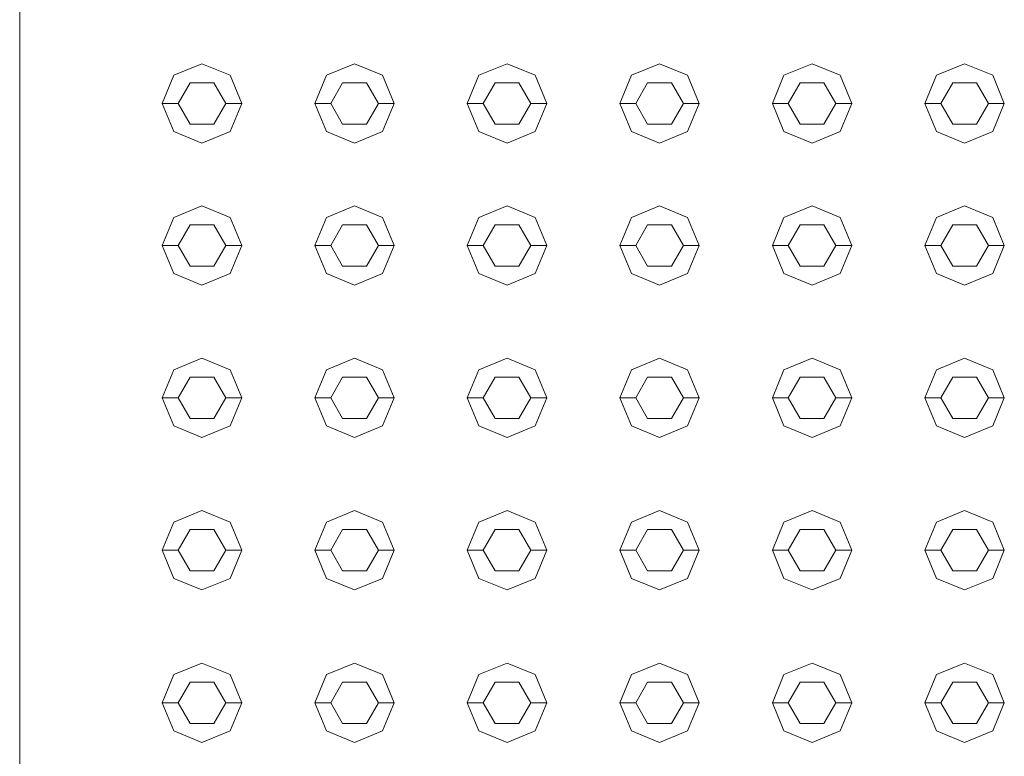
# Model space of a CAD drawing. Header units: millimetres. Extents: x 2 to 902, y -447 to 199.
# Tile 758 of 1056: x 43.061 to 43.681, y 149.474 to 149.938. Entities that reach past the tile are written whole.
import ezdxf

# ---------------------------------------------------------------- set-up
doc = ezdxf.new("R2010")
doc.units = ezdxf.units.MM
doc.header["$MEASUREMENT"] = 0
doc.layers.add('IFC-Elemento construtivo genérico-Contorno', color=253, linetype='Continuous', lineweight=5)
doc.layers.add('IFC-Laje-Contorno', color=134, linetype='Continuous', lineweight=5)

msp = doc.modelspace()

# ---------------------------------------------------------------- linework, layer by layer
at = {"layer": 'IFC-Elemento construtivo genérico-Contorno', "color": 7, "lineweight": 5}
for p, q in [((43.15817, 149.90268), (43.17585, 149.90999)), ((43.15817, 149.90268), (43.17585, 149.90999)), ((43.17585, 149.90999), (43.19353, 149.90268)), ((43.17585, 149.90999), (43.19353, 149.90268)), ((43.25417, 149.90268), (43.27185, 149.90999)), ((43.25417, 149.90268), (43.27185, 149.90999)), ((43.27185, 149.90999), (43.28953, 149.90268)), ((43.27185, 149.90999), (43.28953, 149.90268)), ((43.35017, 149.90268), (43.36785, 149.90999)), ((43.35017, 149.90268), (43.36785, 149.90999)), ((43.36785, 149.90999), (43.38552, 149.90268)), ((43.36785, 149.90999), (43.38552, 149.90268)), ((43.44617, 149.90268), (43.46385, 149.90999)), ((43.44617, 149.90268), (43.46385, 149.90999)), ((43.46385, 149.90999), (43.48153, 149.90268)), ((43.46385, 149.90999), (43.48153, 149.90268)), ((43.54217, 149.90268), (43.55985, 149.90999)), ((43.54217, 149.90268), (43.55985, 149.90999)), ((43.55985, 149.90999), (43.57753, 149.90268)), ((43.55985, 149.90999), (43.57753, 149.90268)), ((43.63817, 149.90268), (43.65585, 149.90999)), ((43.63817, 149.90268), (43.65585, 149.90999)), ((43.65585, 149.90999), (43.67353, 149.90268)), ((43.65585, 149.90999), (43.67353, 149.90268)), ((43.15085, 149.88499), (43.15817, 149.90268)), ((43.15085, 149.88499), (43.15817, 149.90268)), ((43.19353, 149.90268), (43.20085, 149.88499)), ((43.19353, 149.90268), (43.20085, 149.88499)), ((43.24685, 149.88499), (43.25417, 149.90268)), ((43.24685, 149.88499), (43.25417, 149.90268)), ((43.28953, 149.90268), (43.29685, 149.88499)), ((43.28953, 149.90268), (43.29685, 149.88499)), ((43.34285, 149.88499), (43.35017, 149.90268)), ((43.34285, 149.88499), (43.35017, 149.90268)), ((43.38552, 149.90268), (43.39285, 149.88499)), ((43.38552, 149.90268), (43.39285, 149.88499)), ((43.43885, 149.88499), (43.44617, 149.90268)), ((43.43885, 149.88499), (43.44617, 149.90268)), ((43.48153, 149.90268), (43.48885, 149.88499)), ((43.48153, 149.90268), (43.48885, 149.88499)), ((43.53485, 149.88499), (43.54217, 149.90268)), ((43.53485, 149.88499), (43.54217, 149.90268)), ((43.57753, 149.90268), (43.58485, 149.88499)), ((43.57753, 149.90268), (43.58485, 149.88499)), ((43.63085, 149.88499), (43.63817, 149.90268)), ((43.63085, 149.88499), (43.63817, 149.90268)), ((43.67353, 149.90268), (43.68085, 149.88499)), ((43.67353, 149.90268), (43.68085, 149.88499)), ((43.16085, 149.88499), (43.16835, 149.89799)), ((43.16085, 149.88499), (43.16835, 149.89799)), ((43.16835, 149.89799), (43.18335, 149.89799)), ((43.16835, 149.89799), (43.18335, 149.89799)), ((43.18335, 149.89799), (43.19085, 149.88499)), ((43.18335, 149.89799), (43.19085, 149.88499)), ((43.25685, 149.88499), (43.26435, 149.89799)), ((43.25685, 149.88499), (43.26435, 149.89799)), ((43.26435, 149.89799), (43.27935, 149.89799)), ((43.26435, 149.89799), (43.27935, 149.89799)), ((43.27935, 149.89799), (43.28685, 149.88499)), ((43.27935, 149.89799), (43.28685, 149.88499)), ((43.35285, 149.88499), (43.36035, 149.89799)), ((43.35285, 149.88499), (43.36035, 149.89799)), ((43.36035, 149.89799), (43.37535, 149.89799)), ((43.36035, 149.89799), (43.37535, 149.89799)), ((43.37535, 149.89799), (43.38285, 149.88499)), ((43.37535, 149.89799), (43.38285, 149.88499)), ((43.44885, 149.88499), (43.45635, 149.89799)), ((43.44885, 149.88499), (43.45635, 149.89799)), ((43.45635, 149.89799), (43.47135, 149.89799)), ((43.45635, 149.89799), (43.47135, 149.89799)), ((43.47135, 149.89799), (43.47885, 149.88499)), ((43.47135, 149.89799), (43.47885, 149.88499)), ((43.54485, 149.88499), (43.55235, 149.89799)), ((43.54485, 149.88499), (43.55235, 149.89799)), ((43.55235, 149.89799), (43.56735, 149.89799)), ((43.55235, 149.89799), (43.56735, 149.89799)), ((43.56735, 149.89799), (43.57485, 149.88499)), ((43.56735, 149.89799), (43.57485, 149.88499)), ((43.64085, 149.88499), (43.64835, 149.89799)), ((43.64085, 149.88499), (43.64835, 149.89799)), ((43.64835, 149.89799), (43.66335, 149.89799)), ((43.64835, 149.89799), (43.66335, 149.89799)), ((43.66335, 149.89799), (43.67085, 149.88499)), ((43.66335, 149.89799), (43.67085, 149.88499)), ((43.15085, 149.88499), (43.16085, 149.88499)), ((43.15085, 149.88499), (43.15817, 149.86732)), ((43.15085, 149.88499), (43.16085, 149.88499)), ((43.15085, 149.88499), (43.15817, 149.86732)), ((43.16085, 149.88499), (43.16835, 149.87201)), ((43.16085, 149.88499), (43.16835, 149.87201)), ((43.18335, 149.87201), (43.19085, 149.88499)), ((43.18335, 149.87201), (43.19085, 149.88499)), ((43.19085, 149.88499), (43.20085, 149.88499)), ((43.19085, 149.88499), (43.20085, 149.88499)), ((43.19353, 149.86732), (43.20085, 149.88499)), ((43.19353, 149.86732), (43.20085, 149.88499)), ((43.24685, 149.88499), (43.25685, 149.88499)), ((43.24685, 149.88499), (43.25417, 149.86732)), ((43.24685, 149.88499), (43.25685, 149.88499)), ((43.24685, 149.88499), (43.25417, 149.86732)), ((43.25685, 149.88499), (43.26435, 149.87201)), ((43.25685, 149.88499), (43.26435, 149.87201)), ((43.27935, 149.87201), (43.28685, 149.88499)), ((43.27935, 149.87201), (43.28685, 149.88499)), ((43.28685, 149.88499), (43.29685, 149.88499)), ((43.28685, 149.88499), (43.29685, 149.88499)), ((43.28953, 149.86732), (43.29685, 149.88499)), ((43.28953, 149.86732), (43.29685, 149.88499)), ((43.34285, 149.88499), (43.35285, 149.88499)), ((43.34285, 149.88499), (43.35017, 149.86732)), ((43.34285, 149.88499), (43.35285, 149.88499)), ((43.34285, 149.88499), (43.35017, 149.86732)), ((43.35285, 149.88499), (43.36035, 149.87201)), ((43.35285, 149.88499), (43.36035, 149.87201)), ((43.37535, 149.87201), (43.38285, 149.88499)), ((43.37535, 149.87201), (43.38285, 149.88499)), ((43.38285, 149.88499), (43.39285, 149.88499)), ((43.38285, 149.88499), (43.39285, 149.88499)), ((43.38552, 149.86732), (43.39285, 149.88499)), ((43.38552, 149.86732), (43.39285, 149.88499)), ((43.43885, 149.88499), (43.44885, 149.88499)), ((43.43885, 149.88499), (43.44617, 149.86732)), ((43.43885, 149.88499), (43.44885, 149.88499)), ((43.43885, 149.88499), (43.44617, 149.86732)), ((43.44885, 149.88499), (43.45635, 149.87201)), ((43.44885, 149.88499), (43.45635, 149.87201)), ((43.47135, 149.87201), (43.47885, 149.88499)), ((43.47135, 149.87201), (43.47885, 149.88499)), ((43.47885, 149.88499), (43.48885, 149.88499)), ((43.47885, 149.88499), (43.48885, 149.88499)), ((43.48153, 149.86732), (43.48885, 149.88499)), ((43.48153, 149.86732), (43.48885, 149.88499)), ((43.53485, 149.88499), (43.54485, 149.88499)), ((43.53485, 149.88499), (43.54217, 149.86732)), ((43.53485, 149.88499), (43.54485, 149.88499)), ((43.53485, 149.88499), (43.54217, 149.86732)), ((43.54485, 149.88499), (43.55235, 149.87201)), ((43.54485, 149.88499), (43.55235, 149.87201)), ((43.56735, 149.87201), (43.57485, 149.88499)), ((43.56735, 149.87201), (43.57485, 149.88499)), ((43.57485, 149.88499), (43.58485, 149.88499)), ((43.57485, 149.88499), (43.58485, 149.88499)), ((43.57753, 149.86732), (43.58485, 149.88499)), ((43.57753, 149.86732), (43.58485, 149.88499)), ((43.63085, 149.88499), (43.64085, 149.88499)), ((43.63085, 149.88499), (43.63817, 149.86732)), ((43.63085, 149.88499), (43.64085, 149.88499)), ((43.63085, 149.88499), (43.63817, 149.86732)), ((43.64085, 149.88499), (43.64835, 149.87201)), ((43.64085, 149.88499), (43.64835, 149.87201)), ((43.66335, 149.87201), (43.67085, 149.88499)), ((43.66335, 149.87201), (43.67085, 149.88499)), ((43.67085, 149.88499), (43.68085, 149.88499)), ((43.67085, 149.88499), (43.68085, 149.88499)), ((43.67353, 149.86732), (43.68085, 149.88499)), ((43.67353, 149.86732), (43.68085, 149.88499)), ((43.16835, 149.87201), (43.18335, 149.87201)), ((43.16835, 149.87201), (43.18335, 149.87201)), ((43.26435, 149.87201), (43.27935, 149.87201)), ((43.26435, 149.87201), (43.27935, 149.87201)), ((43.36035, 149.87201), (43.37535, 149.87201)), ((43.36035, 149.87201), (43.37535, 149.87201)), ((43.45635, 149.87201), (43.47135, 149.87201)), ((43.45635, 149.87201), (43.47135, 149.87201)), ((43.55235, 149.87201), (43.56735, 149.87201)), ((43.55235, 149.87201), (43.56735, 149.87201)), ((43.64835, 149.87201), (43.66335, 149.87201)), ((43.64835, 149.87201), (43.66335, 149.87201)), ((43.15817, 149.86732), (43.17585, 149.85999)), ((43.15817, 149.86732), (43.17585, 149.85999)), ((43.17585, 149.85999), (43.19353, 149.86732)), ((43.17585, 149.85999), (43.19353, 149.86732)), ((43.25417, 149.86732), (43.27185, 149.85999)), ((43.25417, 149.86732), (43.27185, 149.85999)), ((43.27185, 149.85999), (43.28953, 149.86732)), ((43.27185, 149.85999), (43.28953, 149.86732)), ((43.35017, 149.86732), (43.36785, 149.85999)), ((43.35017, 149.86732), (43.36785, 149.85999)), ((43.36785, 149.85999), (43.38552, 149.86732)), ((43.36785, 149.85999), (43.38552, 149.86732)), ((43.44617, 149.86732), (43.46385, 149.85999)), ((43.44617, 149.86732), (43.46385, 149.85999)), ((43.46385, 149.85999), (43.48153, 149.86732)), ((43.46385, 149.85999), (43.48153, 149.86732)), ((43.54217, 149.86732), (43.55985, 149.85999)), ((43.54217, 149.86732), (43.55985, 149.85999)), ((43.55985, 149.85999), (43.57753, 149.86732)), ((43.55985, 149.85999), (43.57753, 149.86732)), ((43.63817, 149.86732), (43.65585, 149.85999)), ((43.63817, 149.86732), (43.65585, 149.85999)), ((43.65585, 149.85999), (43.67353, 149.86732)), ((43.65585, 149.85999), (43.67353, 149.86732)), ((43.15817, 149.8132), (43.17585, 149.82052)), ((43.15817, 149.8132), (43.17585, 149.82052)), ((43.17585, 149.82052), (43.19353, 149.8132)), ((43.17585, 149.82052), (43.19353, 149.8132)), ((43.25417, 149.8132), (43.27185, 149.82052)), ((43.25417, 149.8132), (43.27185, 149.82052)), ((43.27185, 149.82052), (43.28953, 149.8132)), ((43.27185, 149.82052), (43.28953, 149.8132)), ((43.35017, 149.8132), (43.36785, 149.82052)), ((43.35017, 149.8132), (43.36785, 149.82052)), ((43.36785, 149.82052), (43.38552, 149.8132)), ((43.36785, 149.82052), (43.38552, 149.8132)), ((43.44617, 149.8132), (43.46385, 149.82052)), ((43.44617, 149.8132), (43.46385, 149.82052)), ((43.46385, 149.82052), (43.48153, 149.8132)), ((43.46385, 149.82052), (43.48153, 149.8132)), ((43.54217, 149.8132), (43.55985, 149.82052)), ((43.54217, 149.8132), (43.55985, 149.82052)), ((43.55985, 149.82052), (43.57753, 149.8132)), ((43.55985, 149.82052), (43.57753, 149.8132)), ((43.63817, 149.8132), (43.65585, 149.82052)), ((43.63817, 149.8132), (43.65585, 149.82052)), ((43.65585, 149.82052), (43.67353, 149.8132)), ((43.65585, 149.82052), (43.67353, 149.8132)), ((43.15085, 149.79552), (43.15817, 149.8132)), ((43.15085, 149.79552), (43.15817, 149.8132)), ((43.19353, 149.8132), (43.20085, 149.79552)), ((43.19353, 149.8132), (43.20085, 149.79552)), ((43.24685, 149.79552), (43.25417, 149.8132)), ((43.24685, 149.79552), (43.25417, 149.8132)), ((43.28953, 149.8132), (43.29685, 149.79552)), ((43.28953, 149.8132), (43.29685, 149.79552)), ((43.34285, 149.79552), (43.35017, 149.8132)), ((43.34285, 149.79552), (43.35017, 149.8132)), ((43.38552, 149.8132), (43.39285, 149.79552)), ((43.38552, 149.8132), (43.39285, 149.79552)), ((43.43885, 149.79552), (43.44617, 149.8132)), ((43.43885, 149.79552), (43.44617, 149.8132)), ((43.48153, 149.8132), (43.48885, 149.79552)), ((43.48153, 149.8132), (43.48885, 149.79552)), ((43.53485, 149.79552), (43.54217, 149.8132)), ((43.53485, 149.79552), (43.54217, 149.8132)), ((43.57753, 149.8132), (43.58485, 149.79552)), ((43.57753, 149.8132), (43.58485, 149.79552)), ((43.63085, 149.79552), (43.63817, 149.8132)), ((43.63085, 149.79552), (43.63817, 149.8132)), ((43.67353, 149.8132), (43.68085, 149.79552)), ((43.67353, 149.8132), (43.68085, 149.79552)), ((43.16085, 149.79552), (43.16835, 149.80851)), ((43.16085, 149.79552), (43.16835, 149.80851)), ((43.16835, 149.80851), (43.18335, 149.80851)), ((43.16835, 149.80851), (43.18335, 149.80851)), ((43.18335, 149.80851), (43.19085, 149.79552)), ((43.18335, 149.80851), (43.19085, 149.79552)), ((43.25685, 149.79552), (43.26435, 149.80851)), ((43.25685, 149.79552), (43.26435, 149.80851)), ((43.26435, 149.80851), (43.27935, 149.80851)), ((43.26435, 149.80851), (43.27935, 149.80851)), ((43.27935, 149.80851), (43.28685, 149.79552)), ((43.27935, 149.80851), (43.28685, 149.79552)), ((43.35285, 149.79552), (43.36035, 149.80851)), ((43.35285, 149.79552), (43.36035, 149.80851)), ((43.36035, 149.80851), (43.37535, 149.80851)), ((43.36035, 149.80851), (43.37535, 149.80851)), ((43.37535, 149.80851), (43.38285, 149.79552)), ((43.37535, 149.80851), (43.38285, 149.79552)), ((43.44885, 149.79552), (43.45635, 149.80851)), ((43.44885, 149.79552), (43.45635, 149.80851)), ((43.45635, 149.80851), (43.47135, 149.80851)), ((43.45635, 149.80851), (43.47135, 149.80851)), ((43.47135, 149.80851), (43.47885, 149.79552)), ((43.47135, 149.80851), (43.47885, 149.79552)), ((43.54485, 149.79552), (43.55235, 149.80851)), ((43.54485, 149.79552), (43.55235, 149.80851)), ((43.55235, 149.80851), (43.56735, 149.80851)), ((43.55235, 149.80851), (43.56735, 149.80851)), ((43.56735, 149.80851), (43.57485, 149.79552)), ((43.56735, 149.80851), (43.57485, 149.79552)), ((43.64085, 149.79552), (43.64835, 149.80851)), ((43.64085, 149.79552), (43.64835, 149.80851)), ((43.64835, 149.80851), (43.66335, 149.80851)), ((43.64835, 149.80851), (43.66335, 149.80851)), ((43.66335, 149.80851), (43.67085, 149.79552)), ((43.66335, 149.80851), (43.67085, 149.79552)), ((43.15085, 149.79552), (43.16085, 149.79552)), ((43.15085, 149.79552), (43.15817, 149.77785)), ((43.15085, 149.79552), (43.16085, 149.79552)), ((43.15085, 149.79552), (43.15817, 149.77785)), ((43.16085, 149.79552), (43.16835, 149.78253)), ((43.16085, 149.79552), (43.16835, 149.78253)), ((43.18335, 149.78253), (43.19085, 149.79552)), ((43.18335, 149.78253), (43.19085, 149.79552)), ((43.19085, 149.79552), (43.20085, 149.79552)), ((43.19085, 149.79552), (43.20085, 149.79552)), ((43.19353, 149.77785), (43.20085, 149.79552)), ((43.19353, 149.77785), (43.20085, 149.79552)), ((43.24685, 149.79552), (43.25685, 149.79552)), ((43.24685, 149.79552), (43.25417, 149.77785)), ((43.24685, 149.79552), (43.25685, 149.79552)), ((43.24685, 149.79552), (43.25417, 149.77785)), ((43.25685, 149.79552), (43.26435, 149.78253)), ((43.25685, 149.79552), (43.26435, 149.78253)), ((43.27935, 149.78253), (43.28685, 149.79552)), ((43.27935, 149.78253), (43.28685, 149.79552)), ((43.28685, 149.79552), (43.29685, 149.79552)), ((43.28685, 149.79552), (43.29685, 149.79552)), ((43.28953, 149.77785), (43.29685, 149.79552)), ((43.28953, 149.77785), (43.29685, 149.79552)), ((43.34285, 149.79552), (43.35285, 149.79552)), ((43.34285, 149.79552), (43.35017, 149.77785)), ((43.34285, 149.79552), (43.35285, 149.79552)), ((43.34285, 149.79552), (43.35017, 149.77785)), ((43.35285, 149.79552), (43.36035, 149.78253)), ((43.35285, 149.79552), (43.36035, 149.78253)), ((43.37535, 149.78253), (43.38285, 149.79552)), ((43.37535, 149.78253), (43.38285, 149.79552)), ((43.38285, 149.79552), (43.39285, 149.79552)), ((43.38285, 149.79552), (43.39285, 149.79552)), ((43.38552, 149.77785), (43.39285, 149.79552)), ((43.38552, 149.77785), (43.39285, 149.79552)), ((43.43885, 149.79552), (43.44885, 149.79552)), ((43.43885, 149.79552), (43.44617, 149.77785)), ((43.43885, 149.79552), (43.44885, 149.79552)), ((43.43885, 149.79552), (43.44617, 149.77785)), ((43.44885, 149.79552), (43.45635, 149.78253)), ((43.44885, 149.79552), (43.45635, 149.78253)), ((43.47135, 149.78253), (43.47885, 149.79552)), ((43.47135, 149.78253), (43.47885, 149.79552)), ((43.47885, 149.79552), (43.48885, 149.79552)), ((43.47885, 149.79552), (43.48885, 149.79552)), ((43.48153, 149.77785), (43.48885, 149.79552)), ((43.48153, 149.77785), (43.48885, 149.79552)), ((43.53485, 149.79552), (43.54485, 149.79552)), ((43.53485, 149.79552), (43.54217, 149.77785)), ((43.53485, 149.79552), (43.54485, 149.79552)), ((43.53485, 149.79552), (43.54217, 149.77785)), ((43.54485, 149.79552), (43.55235, 149.78253)), ((43.54485, 149.79552), (43.55235, 149.78253)), ((43.56735, 149.78253), (43.57485, 149.79552)), ((43.56735, 149.78253), (43.57485, 149.79552)), ((43.57485, 149.79552), (43.58485, 149.79552)), ((43.57485, 149.79552), (43.58485, 149.79552)), ((43.57753, 149.77785), (43.58485, 149.79552)), ((43.57753, 149.77785), (43.58485, 149.79552)), ((43.63085, 149.79552), (43.64085, 149.79552)), ((43.63085, 149.79552), (43.63817, 149.77785)), ((43.63085, 149.79552), (43.64085, 149.79552)), ((43.63085, 149.79552), (43.63817, 149.77785)), ((43.64085, 149.79552), (43.64835, 149.78253)), ((43.64085, 149.79552), (43.64835, 149.78253)), ((43.66335, 149.78253), (43.67085, 149.79552)), ((43.66335, 149.78253), (43.67085, 149.79552)), ((43.67085, 149.79552), (43.68085, 149.79552)), ((43.67085, 149.79552), (43.68085, 149.79552)), ((43.67353, 149.77785), (43.68085, 149.79552)), ((43.67353, 149.77785), (43.68085, 149.79552)), ((43.16835, 149.78253), (43.18335, 149.78253)), ((43.16835, 149.78253), (43.18335, 149.78253)), ((43.26435, 149.78253), (43.27935, 149.78253)), ((43.26435, 149.78253), (43.27935, 149.78253)), ((43.36035, 149.78253), (43.37535, 149.78253)), ((43.36035, 149.78253), (43.37535, 149.78253)), ((43.45635, 149.78253), (43.47135, 149.78253)), ((43.45635, 149.78253), (43.47135, 149.78253)), ((43.55235, 149.78253), (43.56735, 149.78253)), ((43.55235, 149.78253), (43.56735, 149.78253)), ((43.64835, 149.78253), (43.66335, 149.78253)), ((43.64835, 149.78253), (43.66335, 149.78253)), ((43.15817, 149.77785), (43.17585, 149.77052)), ((43.15817, 149.77785), (43.17585, 149.77052)), ((43.17585, 149.77052), (43.19353, 149.77785)), ((43.17585, 149.77052), (43.19353, 149.77785)), ((43.25417, 149.77785), (43.27185, 149.77052)), ((43.25417, 149.77785), (43.27185, 149.77052)), ((43.27185, 149.77052), (43.28953, 149.77785)), ((43.27185, 149.77052), (43.28953, 149.77785)), ((43.35017, 149.77785), (43.36785, 149.77052)), ((43.35017, 149.77785), (43.36785, 149.77052)), ((43.36785, 149.77052), (43.38552, 149.77785)), ((43.36785, 149.77052), (43.38552, 149.77785)), ((43.44617, 149.77785), (43.46385, 149.77052)), ((43.44617, 149.77785), (43.46385, 149.77052)), ((43.46385, 149.77052), (43.48153, 149.77785)), ((43.46385, 149.77052), (43.48153, 149.77785)), ((43.54217, 149.77785), (43.55985, 149.77052)), ((43.54217, 149.77785), (43.55985, 149.77052)), ((43.55985, 149.77052), (43.57753, 149.77785)), ((43.55985, 149.77052), (43.57753, 149.77785)), ((43.63817, 149.77785), (43.65585, 149.77052)), ((43.63817, 149.77785), (43.65585, 149.77052)), ((43.65585, 149.77052), (43.67353, 149.77785)), ((43.65585, 149.77052), (43.67353, 149.77785)), ((43.15817, 149.7172), (43.17585, 149.72453)), ((43.15817, 149.7172), (43.17585, 149.72453)), ((43.17585, 149.72453), (43.19353, 149.7172)), ((43.17585, 149.72453), (43.19353, 149.7172)), ((43.25417, 149.7172), (43.27185, 149.72453)), ((43.25417, 149.7172), (43.27185, 149.72453)), ((43.27185, 149.72453), (43.28953, 149.7172)), ((43.27185, 149.72453), (43.28953, 149.7172)), ((43.35017, 149.7172), (43.36785, 149.72453)), ((43.35017, 149.7172), (43.36785, 149.72453)), ((43.36785, 149.72453), (43.38552, 149.7172)), ((43.36785, 149.72453), (43.38552, 149.7172)), ((43.44617, 149.7172), (43.46385, 149.72453)), ((43.44617, 149.7172), (43.46385, 149.72453)), ((43.46385, 149.72453), (43.48153, 149.7172)), ((43.46385, 149.72453), (43.48153, 149.7172)), ((43.54217, 149.7172), (43.55985, 149.72453)), ((43.54217, 149.7172), (43.55985, 149.72453)), ((43.55985, 149.72453), (43.57753, 149.7172)), ((43.55985, 149.72453), (43.57753, 149.7172)), ((43.63817, 149.7172), (43.65585, 149.72453)), ((43.63817, 149.7172), (43.65585, 149.72453)), ((43.65585, 149.72453), (43.67353, 149.7172)), ((43.65585, 149.72453), (43.67353, 149.7172)), ((43.15085, 149.69953), (43.15817, 149.7172)), ((43.15085, 149.69953), (43.15817, 149.7172)), ((43.19353, 149.7172), (43.20085, 149.69953)), ((43.19353, 149.7172), (43.20085, 149.69953)), ((43.24685, 149.69953), (43.25417, 149.7172)), ((43.24685, 149.69953), (43.25417, 149.7172)), ((43.28953, 149.7172), (43.29685, 149.69953)), ((43.28953, 149.7172), (43.29685, 149.69953)), ((43.34285, 149.69953), (43.35017, 149.7172)), ((43.34285, 149.69953), (43.35017, 149.7172)), ((43.38552, 149.7172), (43.39285, 149.69953)), ((43.38552, 149.7172), (43.39285, 149.69953)), ((43.43885, 149.69953), (43.44617, 149.7172)), ((43.43885, 149.69953), (43.44617, 149.7172)), ((43.48153, 149.7172), (43.48885, 149.69953)), ((43.48153, 149.7172), (43.48885, 149.69953)), ((43.53485, 149.69953), (43.54217, 149.7172)), ((43.53485, 149.69953), (43.54217, 149.7172)), ((43.57753, 149.7172), (43.58485, 149.69953)), ((43.57753, 149.7172), (43.58485, 149.69953)), ((43.63085, 149.69953), (43.63817, 149.7172)), ((43.63085, 149.69953), (43.63817, 149.7172)), ((43.67353, 149.7172), (43.68085, 149.69953)), ((43.67353, 149.7172), (43.68085, 149.69953)), ((43.16085, 149.69953), (43.16835, 149.71251)), ((43.16085, 149.69953), (43.16835, 149.71251)), ((43.16835, 149.71251), (43.18335, 149.71251)), ((43.16835, 149.71251), (43.18335, 149.71251)), ((43.18335, 149.71251), (43.19085, 149.69953)), ((43.18335, 149.71251), (43.19085, 149.69953)), ((43.25685, 149.69953), (43.26435, 149.71251)), ((43.25685, 149.69953), (43.26435, 149.71251)), ((43.26435, 149.71251), (43.27935, 149.71251)), ((43.26435, 149.71251), (43.27935, 149.71251)), ((43.27935, 149.71251), (43.28685, 149.69953)), ((43.27935, 149.71251), (43.28685, 149.69953)), ((43.35285, 149.69953), (43.36035, 149.71251)), ((43.35285, 149.69953), (43.36035, 149.71251)), ((43.36035, 149.71251), (43.37535, 149.71251)), ((43.36035, 149.71251), (43.37535, 149.71251)), ((43.37535, 149.71251), (43.38285, 149.69953)), ((43.37535, 149.71251), (43.38285, 149.69953)), ((43.44885, 149.69953), (43.45635, 149.71251)), ((43.44885, 149.69953), (43.45635, 149.71251)), ((43.45635, 149.71251), (43.47135, 149.71251)), ((43.45635, 149.71251), (43.47135, 149.71251)), ((43.47135, 149.71251), (43.47885, 149.69953)), ((43.47135, 149.71251), (43.47885, 149.69953)), ((43.54485, 149.69953), (43.55235, 149.71251)), ((43.54485, 149.69953), (43.55235, 149.71251)), ((43.55235, 149.71251), (43.56735, 149.71251)), ((43.55235, 149.71251), (43.56735, 149.71251)), ((43.56735, 149.71251), (43.57485, 149.69953)), ((43.56735, 149.71251), (43.57485, 149.69953)), ((43.64085, 149.69953), (43.64835, 149.71251)), ((43.64085, 149.69953), (43.64835, 149.71251)), ((43.64835, 149.71251), (43.66335, 149.71251)), ((43.64835, 149.71251), (43.66335, 149.71251)), ((43.66335, 149.71251), (43.67085, 149.69953)), ((43.66335, 149.71251), (43.67085, 149.69953)), ((43.15085, 149.69953), (43.16085, 149.69953)), ((43.15085, 149.69953), (43.15817, 149.68185)), ((43.15085, 149.69953), (43.16085, 149.69953)), ((43.15085, 149.69953), (43.15817, 149.68185)), ((43.16085, 149.69953), (43.16835, 149.68654)), ((43.16085, 149.69953), (43.16835, 149.68654)), ((43.18335, 149.68654), (43.19085, 149.69953)), ((43.18335, 149.68654), (43.19085, 149.69953)), ((43.19085, 149.69953), (43.20085, 149.69953)), ((43.19085, 149.69953), (43.20085, 149.69953)), ((43.19353, 149.68185), (43.20085, 149.69953)), ((43.19353, 149.68185), (43.20085, 149.69953)), ((43.24685, 149.69953), (43.25685, 149.69953)), ((43.24685, 149.69953), (43.25417, 149.68185)), ((43.24685, 149.69953), (43.25685, 149.69953)), ((43.24685, 149.69953), (43.25417, 149.68185)), ((43.25685, 149.69953), (43.26435, 149.68654)), ((43.25685, 149.69953), (43.26435, 149.68654)), ((43.27935, 149.68654), (43.28685, 149.69953)), ((43.27935, 149.68654), (43.28685, 149.69953)), ((43.28685, 149.69953), (43.29685, 149.69953)), ((43.28685, 149.69953), (43.29685, 149.69953)), ((43.28953, 149.68185), (43.29685, 149.69953)), ((43.28953, 149.68185), (43.29685, 149.69953)), ((43.34285, 149.69953), (43.35285, 149.69953)), ((43.34285, 149.69953), (43.35017, 149.68185)), ((43.34285, 149.69953), (43.35285, 149.69953)), ((43.34285, 149.69953), (43.35017, 149.68185)), ((43.35285, 149.69953), (43.36035, 149.68654)), ((43.35285, 149.69953), (43.36035, 149.68654)), ((43.37535, 149.68654), (43.38285, 149.69953)), ((43.37535, 149.68654), (43.38285, 149.69953)), ((43.38285, 149.69953), (43.39285, 149.69953)), ((43.38285, 149.69953), (43.39285, 149.69953)), ((43.38552, 149.68185), (43.39285, 149.69953)), ((43.38552, 149.68185), (43.39285, 149.69953)), ((43.43885, 149.69953), (43.44885, 149.69953)), ((43.43885, 149.69953), (43.44617, 149.68185)), ((43.43885, 149.69953), (43.44885, 149.69953)), ((43.43885, 149.69953), (43.44617, 149.68185)), ((43.44885, 149.69953), (43.45635, 149.68654)), ((43.44885, 149.69953), (43.45635, 149.68654)), ((43.47135, 149.68654), (43.47885, 149.69953)), ((43.47135, 149.68654), (43.47885, 149.69953)), ((43.47885, 149.69953), (43.48885, 149.69953)), ((43.47885, 149.69953), (43.48885, 149.69953)), ((43.48153, 149.68185), (43.48885, 149.69953)), ((43.48153, 149.68185), (43.48885, 149.69953)), ((43.53485, 149.69953), (43.54485, 149.69953)), ((43.53485, 149.69953), (43.54217, 149.68185)), ((43.53485, 149.69953), (43.54485, 149.69953)), ((43.53485, 149.69953), (43.54217, 149.68185)), ((43.54485, 149.69953), (43.55235, 149.68654)), ((43.54485, 149.69953), (43.55235, 149.68654)), ((43.56735, 149.68654), (43.57485, 149.69953)), ((43.56735, 149.68654), (43.57485, 149.69953)), ((43.57485, 149.69953), (43.58485, 149.69953)), ((43.57485, 149.69953), (43.58485, 149.69953)), ((43.57753, 149.68185), (43.58485, 149.69953)), ((43.57753, 149.68185), (43.58485, 149.69953)), ((43.63085, 149.69953), (43.64085, 149.69953)), ((43.63085, 149.69953), (43.63817, 149.68185)), ((43.63085, 149.69953), (43.64085, 149.69953)), ((43.63085, 149.69953), (43.63817, 149.68185)), ((43.64085, 149.69953), (43.64835, 149.68654)), ((43.64085, 149.69953), (43.64835, 149.68654)), ((43.66335, 149.68654), (43.67085, 149.69953)), ((43.66335, 149.68654), (43.67085, 149.69953)), ((43.67085, 149.69953), (43.68085, 149.69953)), ((43.67085, 149.69953), (43.68085, 149.69953)), ((43.67353, 149.68185), (43.68085, 149.69953)), ((43.67353, 149.68185), (43.68085, 149.69953)), ((43.16835, 149.68654), (43.18335, 149.68654)), ((43.16835, 149.68654), (43.18335, 149.68654)), ((43.26435, 149.68654), (43.27935, 149.68654)), ((43.26435, 149.68654), (43.27935, 149.68654)), ((43.36035, 149.68654), (43.37535, 149.68654)), ((43.36035, 149.68654), (43.37535, 149.68654)), ((43.45635, 149.68654), (43.47135, 149.68654)), ((43.45635, 149.68654), (43.47135, 149.68654)), ((43.55235, 149.68654), (43.56735, 149.68654)), ((43.55235, 149.68654), (43.56735, 149.68654)), ((43.64835, 149.68654), (43.66335, 149.68654)), ((43.64835, 149.68654), (43.66335, 149.68654)), ((43.15817, 149.68185), (43.17585, 149.67453)), ((43.15817, 149.68185), (43.17585, 149.67453)), ((43.17585, 149.67453), (43.19353, 149.68185)), ((43.17585, 149.67453), (43.19353, 149.68185)), ((43.25417, 149.68185), (43.27185, 149.67453)), ((43.25417, 149.68185), (43.27185, 149.67453)), ((43.27185, 149.67453), (43.28953, 149.68185)), ((43.27185, 149.67453), (43.28953, 149.68185)), ((43.35017, 149.68185), (43.36785, 149.67453)), ((43.35017, 149.68185), (43.36785, 149.67453)), ((43.36785, 149.67453), (43.38552, 149.68185)), ((43.36785, 149.67453), (43.38552, 149.68185)), ((43.44617, 149.68185), (43.46385, 149.67453)), ((43.44617, 149.68185), (43.46385, 149.67453)), ((43.46385, 149.67453), (43.48153, 149.68185)), ((43.46385, 149.67453), (43.48153, 149.68185)), ((43.54217, 149.68185), (43.55985, 149.67453)), ((43.54217, 149.68185), (43.55985, 149.67453)), ((43.55985, 149.67453), (43.57753, 149.68185)), ((43.55985, 149.67453), (43.57753, 149.68185)), ((43.63817, 149.68185), (43.65585, 149.67453)), ((43.63817, 149.68185), (43.65585, 149.67453)), ((43.65585, 149.67453), (43.67353, 149.68185)), ((43.65585, 149.67453), (43.67353, 149.68185)), ((43.15817, 149.62121), (43.17585, 149.62852)), ((43.15817, 149.62121), (43.17585, 149.62852)), ((43.17585, 149.62852), (43.19353, 149.62121)), ((43.17585, 149.62852), (43.19353, 149.62121)), ((43.25417, 149.62121), (43.27185, 149.62852)), ((43.25417, 149.62121), (43.27185, 149.62852)), ((43.27185, 149.62852), (43.28953, 149.62121)), ((43.27185, 149.62852), (43.28953, 149.62121)), ((43.35017, 149.62121), (43.36785, 149.62852)), ((43.35017, 149.62121), (43.36785, 149.62852)), ((43.36785, 149.62852), (43.38552, 149.62121)), ((43.36785, 149.62852), (43.38552, 149.62121)), ((43.44617, 149.62121), (43.46385, 149.62852)), ((43.44617, 149.62121), (43.46385, 149.62852)), ((43.46385, 149.62852), (43.48153, 149.62121)), ((43.46385, 149.62852), (43.48153, 149.62121)), ((43.54217, 149.62121), (43.55985, 149.62852)), ((43.54217, 149.62121), (43.55985, 149.62852)), ((43.55985, 149.62852), (43.57753, 149.62121)), ((43.55985, 149.62852), (43.57753, 149.62121)), ((43.63817, 149.62121), (43.65585, 149.62852)), ((43.63817, 149.62121), (43.65585, 149.62852)), ((43.65585, 149.62852), (43.67353, 149.62121)), ((43.65585, 149.62852), (43.67353, 149.62121)), ((43.15085, 149.60352), (43.15817, 149.62121)), ((43.15085, 149.60352), (43.15817, 149.62121)), ((43.19353, 149.62121), (43.20085, 149.60352)), ((43.19353, 149.62121), (43.20085, 149.60352)), ((43.24685, 149.60352), (43.25417, 149.62121)), ((43.24685, 149.60352), (43.25417, 149.62121)), ((43.28953, 149.62121), (43.29685, 149.60352)), ((43.28953, 149.62121), (43.29685, 149.60352)), ((43.34285, 149.60352), (43.35017, 149.62121)), ((43.34285, 149.60352), (43.35017, 149.62121)), ((43.38552, 149.62121), (43.39285, 149.60352)), ((43.38552, 149.62121), (43.39285, 149.60352)), ((43.43885, 149.60352), (43.44617, 149.62121)), ((43.43885, 149.60352), (43.44617, 149.62121)), ((43.48153, 149.62121), (43.48885, 149.60352)), ((43.48153, 149.62121), (43.48885, 149.60352)), ((43.53485, 149.60352), (43.54217, 149.62121)), ((43.53485, 149.60352), (43.54217, 149.62121)), ((43.57753, 149.62121), (43.58485, 149.60352)), ((43.57753, 149.62121), (43.58485, 149.60352)), ((43.63085, 149.60352), (43.63817, 149.62121)), ((43.63085, 149.60352), (43.63817, 149.62121)), ((43.67353, 149.62121), (43.68085, 149.60352)), ((43.67353, 149.62121), (43.68085, 149.60352)), ((43.16085, 149.60352), (43.16835, 149.61652)), ((43.16085, 149.60352), (43.16835, 149.61652)), ((43.16835, 149.61652), (43.18335, 149.61652)), ((43.16835, 149.61652), (43.18335, 149.61652)), ((43.18335, 149.61652), (43.19085, 149.60352)), ((43.18335, 149.61652), (43.19085, 149.60352)), ((43.25685, 149.60352), (43.26435, 149.61652)), ((43.25685, 149.60352), (43.26435, 149.61652)), ((43.26435, 149.61652), (43.27935, 149.61652)), ((43.26435, 149.61652), (43.27935, 149.61652)), ((43.27935, 149.61652), (43.28685, 149.60352)), ((43.27935, 149.61652), (43.28685, 149.60352)), ((43.35285, 149.60352), (43.36035, 149.61652)), ((43.35285, 149.60352), (43.36035, 149.61652)), ((43.36035, 149.61652), (43.37535, 149.61652)), ((43.36035, 149.61652), (43.37535, 149.61652)), ((43.37535, 149.61652), (43.38285, 149.60352)), ((43.37535, 149.61652), (43.38285, 149.60352)), ((43.44885, 149.60352), (43.45635, 149.61652)), ((43.44885, 149.60352), (43.45635, 149.61652)), ((43.45635, 149.61652), (43.47135, 149.61652)), ((43.45635, 149.61652), (43.47135, 149.61652)), ((43.47135, 149.61652), (43.47885, 149.60352)), ((43.47135, 149.61652), (43.47885, 149.60352)), ((43.54485, 149.60352), (43.55235, 149.61652)), ((43.54485, 149.60352), (43.55235, 149.61652)), ((43.55235, 149.61652), (43.56735, 149.61652)), ((43.55235, 149.61652), (43.56735, 149.61652)), ((43.56735, 149.61652), (43.57485, 149.60352)), ((43.56735, 149.61652), (43.57485, 149.60352)), ((43.64085, 149.60352), (43.64835, 149.61652)), ((43.64085, 149.60352), (43.64835, 149.61652)), ((43.64835, 149.61652), (43.66335, 149.61652)), ((43.64835, 149.61652), (43.66335, 149.61652)), ((43.66335, 149.61652), (43.67085, 149.60352)), ((43.66335, 149.61652), (43.67085, 149.60352)), ((43.15085, 149.60352), (43.16085, 149.60352)), ((43.15085, 149.60352), (43.15817, 149.58584)), ((43.15085, 149.60352), (43.16085, 149.60352)), ((43.15085, 149.60352), (43.15817, 149.58584)), ((43.16085, 149.60352), (43.16835, 149.59053)), ((43.16085, 149.60352), (43.16835, 149.59053)), ((43.18335, 149.59053), (43.19085, 149.60352)), ((43.18335, 149.59053), (43.19085, 149.60352)), ((43.19085, 149.60352), (43.20085, 149.60352)), ((43.19085, 149.60352), (43.20085, 149.60352)), ((43.19353, 149.58584), (43.20085, 149.60352)), ((43.19353, 149.58584), (43.20085, 149.60352)), ((43.24685, 149.60352), (43.25685, 149.60352)), ((43.24685, 149.60352), (43.25417, 149.58584)), ((43.24685, 149.60352), (43.25685, 149.60352)), ((43.24685, 149.60352), (43.25417, 149.58584)), ((43.25685, 149.60352), (43.26435, 149.59053)), ((43.25685, 149.60352), (43.26435, 149.59053)), ((43.27935, 149.59053), (43.28685, 149.60352)), ((43.27935, 149.59053), (43.28685, 149.60352)), ((43.28685, 149.60352), (43.29685, 149.60352)), ((43.28685, 149.60352), (43.29685, 149.60352)), ((43.28953, 149.58584), (43.29685, 149.60352)), ((43.28953, 149.58584), (43.29685, 149.60352)), ((43.34285, 149.60352), (43.35285, 149.60352)), ((43.34285, 149.60352), (43.35017, 149.58584)), ((43.34285, 149.60352), (43.35285, 149.60352)), ((43.34285, 149.60352), (43.35017, 149.58584)), ((43.35285, 149.60352), (43.36035, 149.59053)), ((43.35285, 149.60352), (43.36035, 149.59053)), ((43.37535, 149.59053), (43.38285, 149.60352)), ((43.37535, 149.59053), (43.38285, 149.60352)), ((43.38285, 149.60352), (43.39285, 149.60352)), ((43.38285, 149.60352), (43.39285, 149.60352)), ((43.38552, 149.58584), (43.39285, 149.60352)), ((43.38552, 149.58584), (43.39285, 149.60352)), ((43.43885, 149.60352), (43.44885, 149.60352)), ((43.43885, 149.60352), (43.44617, 149.58584)), ((43.43885, 149.60352), (43.44885, 149.60352)), ((43.43885, 149.60352), (43.44617, 149.58584)), ((43.44885, 149.60352), (43.45635, 149.59053)), ((43.44885, 149.60352), (43.45635, 149.59053)), ((43.47135, 149.59053), (43.47885, 149.60352)), ((43.47135, 149.59053), (43.47885, 149.60352)), ((43.47885, 149.60352), (43.48885, 149.60352)), ((43.47885, 149.60352), (43.48885, 149.60352)), ((43.48153, 149.58584), (43.48885, 149.60352)), ((43.48153, 149.58584), (43.48885, 149.60352)), ((43.53485, 149.60352), (43.54485, 149.60352)), ((43.53485, 149.60352), (43.54217, 149.58584)), ((43.53485, 149.60352), (43.54485, 149.60352)), ((43.53485, 149.60352), (43.54217, 149.58584)), ((43.54485, 149.60352), (43.55235, 149.59053)), ((43.54485, 149.60352), (43.55235, 149.59053)), ((43.56735, 149.59053), (43.57485, 149.60352)), ((43.56735, 149.59053), (43.57485, 149.60352)), ((43.57485, 149.60352), (43.58485, 149.60352)), ((43.57485, 149.60352), (43.58485, 149.60352)), ((43.57753, 149.58584), (43.58485, 149.60352)), ((43.57753, 149.58584), (43.58485, 149.60352)), ((43.63085, 149.60352), (43.64085, 149.60352)), ((43.63085, 149.60352), (43.63817, 149.58584)), ((43.63085, 149.60352), (43.64085, 149.60352)), ((43.63085, 149.60352), (43.63817, 149.58584)), ((43.64085, 149.60352), (43.64835, 149.59053)), ((43.64085, 149.60352), (43.64835, 149.59053)), ((43.66335, 149.59053), (43.67085, 149.60352)), ((43.66335, 149.59053), (43.67085, 149.60352)), ((43.67085, 149.60352), (43.68085, 149.60352)), ((43.67085, 149.60352), (43.68085, 149.60352)), ((43.67353, 149.58584), (43.68085, 149.60352)), ((43.67353, 149.58584), (43.68085, 149.60352)), ((43.16835, 149.59053), (43.18335, 149.59053)), ((43.16835, 149.59053), (43.18335, 149.59053)), ((43.26435, 149.59053), (43.27935, 149.59053)), ((43.26435, 149.59053), (43.27935, 149.59053)), ((43.36035, 149.59053), (43.37535, 149.59053)), ((43.36035, 149.59053), (43.37535, 149.59053)), ((43.45635, 149.59053), (43.47135, 149.59053)), ((43.45635, 149.59053), (43.47135, 149.59053)), ((43.55235, 149.59053), (43.56735, 149.59053)), ((43.55235, 149.59053), (43.56735, 149.59053)), ((43.64835, 149.59053), (43.66335, 149.59053)), ((43.64835, 149.59053), (43.66335, 149.59053)), ((43.15817, 149.58584), (43.17585, 149.57852)), ((43.15817, 149.58584), (43.17585, 149.57852)), ((43.17585, 149.57852), (43.19353, 149.58584)), ((43.17585, 149.57852), (43.19353, 149.58584)), ((43.25417, 149.58584), (43.27185, 149.57852)), ((43.25417, 149.58584), (43.27185, 149.57852)), ((43.27185, 149.57852), (43.28953, 149.58584)), ((43.27185, 149.57852), (43.28953, 149.58584)), ((43.35017, 149.58584), (43.36785, 149.57852)), ((43.35017, 149.58584), (43.36785, 149.57852)), ((43.36785, 149.57852), (43.38552, 149.58584)), ((43.36785, 149.57852), (43.38552, 149.58584)), ((43.44617, 149.58584), (43.46385, 149.57852)), ((43.44617, 149.58584), (43.46385, 149.57852)), ((43.46385, 149.57852), (43.48153, 149.58584)), ((43.46385, 149.57852), (43.48153, 149.58584)), ((43.54217, 149.58584), (43.55985, 149.57852)), ((43.54217, 149.58584), (43.55985, 149.57852)), ((43.55985, 149.57852), (43.57753, 149.58584)), ((43.55985, 149.57852), (43.57753, 149.58584)), ((43.63817, 149.58584), (43.65585, 149.57852)), ((43.63817, 149.58584), (43.65585, 149.57852)), ((43.65585, 149.57852), (43.67353, 149.58584)), ((43.65585, 149.57852), (43.67353, 149.58584)), ((43.15817, 149.5252), (43.17585, 149.53252)), ((43.15817, 149.5252), (43.17585, 149.53252)), ((43.17585, 149.53252), (43.19353, 149.5252)), ((43.17585, 149.53252), (43.19353, 149.5252)), ((43.25417, 149.5252), (43.27185, 149.53252)), ((43.25417, 149.5252), (43.27185, 149.53252)), ((43.27185, 149.53252), (43.28953, 149.5252)), ((43.27185, 149.53252), (43.28953, 149.5252)), ((43.35017, 149.5252), (43.36785, 149.53252)), ((43.35017, 149.5252), (43.36785, 149.53252)), ((43.36785, 149.53252), (43.38552, 149.5252)), ((43.36785, 149.53252), (43.38552, 149.5252)), ((43.44617, 149.5252), (43.46385, 149.53252)), ((43.44617, 149.5252), (43.46385, 149.53252)), ((43.46385, 149.53252), (43.48153, 149.5252)), ((43.46385, 149.53252), (43.48153, 149.5252)), ((43.54217, 149.5252), (43.55985, 149.53252)), ((43.54217, 149.5252), (43.55985, 149.53252)), ((43.55985, 149.53252), (43.57753, 149.5252)), ((43.55985, 149.53252), (43.57753, 149.5252)), ((43.63817, 149.5252), (43.65585, 149.53252)), ((43.63817, 149.5252), (43.65585, 149.53252)), ((43.65585, 149.53252), (43.67353, 149.5252)), ((43.65585, 149.53252), (43.67353, 149.5252)), ((43.15085, 149.50752), (43.15817, 149.5252)), ((43.15085, 149.50752), (43.15817, 149.5252)), ((43.19353, 149.5252), (43.20085, 149.50752)), ((43.19353, 149.5252), (43.20085, 149.50752)), ((43.24685, 149.50752), (43.25417, 149.5252)), ((43.24685, 149.50752), (43.25417, 149.5252)), ((43.28953, 149.5252), (43.29685, 149.50752)), ((43.28953, 149.5252), (43.29685, 149.50752)), ((43.34285, 149.50752), (43.35017, 149.5252)), ((43.34285, 149.50752), (43.35017, 149.5252)), ((43.38552, 149.5252), (43.39285, 149.50752)), ((43.38552, 149.5252), (43.39285, 149.50752)), ((43.43885, 149.50752), (43.44617, 149.5252)), ((43.43885, 149.50752), (43.44617, 149.5252)), ((43.48153, 149.5252), (43.48885, 149.50752)), ((43.48153, 149.5252), (43.48885, 149.50752)), ((43.53485, 149.50752), (43.54217, 149.5252)), ((43.53485, 149.50752), (43.54217, 149.5252)), ((43.57753, 149.5252), (43.58485, 149.50752)), ((43.57753, 149.5252), (43.58485, 149.50752)), ((43.63085, 149.50752), (43.63817, 149.5252)), ((43.63085, 149.50752), (43.63817, 149.5252)), ((43.67353, 149.5252), (43.68085, 149.50752)), ((43.67353, 149.5252), (43.68085, 149.50752)), ((43.16085, 149.50752), (43.16835, 149.52051)), ((43.16085, 149.50752), (43.16835, 149.52051)), ((43.16835, 149.52051), (43.18335, 149.52051)), ((43.16835, 149.52051), (43.18335, 149.52051)), ((43.18335, 149.52051), (43.19085, 149.50752)), ((43.18335, 149.52051), (43.19085, 149.50752)), ((43.25685, 149.50752), (43.26435, 149.52051)), ((43.25685, 149.50752), (43.26435, 149.52051)), ((43.26435, 149.52051), (43.27935, 149.52051)), ((43.26435, 149.52051), (43.27935, 149.52051)), ((43.27935, 149.52051), (43.28685, 149.50752)), ((43.27935, 149.52051), (43.28685, 149.50752)), ((43.35285, 149.50752), (43.36035, 149.52051)), ((43.35285, 149.50752), (43.36035, 149.52051)), ((43.36035, 149.52051), (43.37535, 149.52051)), ((43.36035, 149.52051), (43.37535, 149.52051)), ((43.37535, 149.52051), (43.38285, 149.50752)), ((43.37535, 149.52051), (43.38285, 149.50752)), ((43.44885, 149.50752), (43.45635, 149.52051)), ((43.44885, 149.50752), (43.45635, 149.52051)), ((43.45635, 149.52051), (43.47135, 149.52051)), ((43.45635, 149.52051), (43.47135, 149.52051)), ((43.47135, 149.52051), (43.47885, 149.50752)), ((43.47135, 149.52051), (43.47885, 149.50752)), ((43.54485, 149.50752), (43.55235, 149.52051)), ((43.54485, 149.50752), (43.55235, 149.52051)), ((43.55235, 149.52051), (43.56735, 149.52051)), ((43.55235, 149.52051), (43.56735, 149.52051)), ((43.56735, 149.52051), (43.57485, 149.50752)), ((43.56735, 149.52051), (43.57485, 149.50752)), ((43.64085, 149.50752), (43.64835, 149.52051)), ((43.64085, 149.50752), (43.64835, 149.52051)), ((43.64835, 149.52051), (43.66335, 149.52051)), ((43.64835, 149.52051), (43.66335, 149.52051)), ((43.66335, 149.52051), (43.67085, 149.50752)), ((43.66335, 149.52051), (43.67085, 149.50752)), ((43.15085, 149.50752), (43.16085, 149.50752)), ((43.15085, 149.50752), (43.15817, 149.48985)), ((43.15085, 149.50752), (43.16085, 149.50752)), ((43.15085, 149.50752), (43.15817, 149.48985)), ((43.16085, 149.50752), (43.16835, 149.49454)), ((43.16085, 149.50752), (43.16835, 149.49454)), ((43.18335, 149.49454), (43.19085, 149.50752)), ((43.18335, 149.49454), (43.19085, 149.50752)), ((43.19085, 149.50752), (43.20085, 149.50752)), ((43.19085, 149.50752), (43.20085, 149.50752)), ((43.19353, 149.48985), (43.20085, 149.50752)), ((43.19353, 149.48985), (43.20085, 149.50752)), ((43.24685, 149.50752), (43.25685, 149.50752)), ((43.24685, 149.50752), (43.25417, 149.48985)), ((43.24685, 149.50752), (43.25685, 149.50752)), ((43.24685, 149.50752), (43.25417, 149.48985)), ((43.25685, 149.50752), (43.26435, 149.49454)), ((43.25685, 149.50752), (43.26435, 149.49454)), ((43.27935, 149.49454), (43.28685, 149.50752)), ((43.27935, 149.49454), (43.28685, 149.50752)), ((43.28685, 149.50752), (43.29685, 149.50752)), ((43.28685, 149.50752), (43.29685, 149.50752)), ((43.28953, 149.48985), (43.29685, 149.50752)), ((43.28953, 149.48985), (43.29685, 149.50752)), ((43.34285, 149.50752), (43.35285, 149.50752)), ((43.34285, 149.50752), (43.35017, 149.48985)), ((43.34285, 149.50752), (43.35285, 149.50752)), ((43.34285, 149.50752), (43.35017, 149.48985)), ((43.35285, 149.50752), (43.36035, 149.49454)), ((43.35285, 149.50752), (43.36035, 149.49454)), ((43.37535, 149.49454), (43.38285, 149.50752)), ((43.37535, 149.49454), (43.38285, 149.50752)), ((43.38285, 149.50752), (43.39285, 149.50752)), ((43.38285, 149.50752), (43.39285, 149.50752)), ((43.38552, 149.48985), (43.39285, 149.50752)), ((43.38552, 149.48985), (43.39285, 149.50752)), ((43.43885, 149.50752), (43.44885, 149.50752)), ((43.43885, 149.50752), (43.44617, 149.48985)), ((43.43885, 149.50752), (43.44885, 149.50752)), ((43.43885, 149.50752), (43.44617, 149.48985)), ((43.44885, 149.50752), (43.45635, 149.49454)), ((43.44885, 149.50752), (43.45635, 149.49454)), ((43.47135, 149.49454), (43.47885, 149.50752)), ((43.47135, 149.49454), (43.47885, 149.50752)), ((43.47885, 149.50752), (43.48885, 149.50752)), ((43.47885, 149.50752), (43.48885, 149.50752)), ((43.48153, 149.48985), (43.48885, 149.50752)), ((43.48153, 149.48985), (43.48885, 149.50752)), ((43.53485, 149.50752), (43.54485, 149.50752)), ((43.53485, 149.50752), (43.54217, 149.48985)), ((43.53485, 149.50752), (43.54485, 149.50752)), ((43.53485, 149.50752), (43.54217, 149.48985)), ((43.54485, 149.50752), (43.55235, 149.49454)), ((43.54485, 149.50752), (43.55235, 149.49454)), ((43.56735, 149.49454), (43.57485, 149.50752)), ((43.56735, 149.49454), (43.57485, 149.50752)), ((43.57485, 149.50752), (43.58485, 149.50752)), ((43.57485, 149.50752), (43.58485, 149.50752)), ((43.57753, 149.48985), (43.58485, 149.50752)), ((43.57753, 149.48985), (43.58485, 149.50752)), ((43.63085, 149.50752), (43.64085, 149.50752)), ((43.63085, 149.50752), (43.63817, 149.48985)), ((43.63085, 149.50752), (43.64085, 149.50752)), ((43.63085, 149.50752), (43.63817, 149.48985)), ((43.64085, 149.50752), (43.64835, 149.49454)), ((43.64085, 149.50752), (43.64835, 149.49454)), ((43.66335, 149.49454), (43.67085, 149.50752)), ((43.66335, 149.49454), (43.67085, 149.50752)), ((43.67085, 149.50752), (43.68085, 149.50752)), ((43.67085, 149.50752), (43.68085, 149.50752)), ((43.67353, 149.48985), (43.68085, 149.50752)), ((43.67353, 149.48985), (43.68085, 149.50752)), ((43.16835, 149.49454), (43.18335, 149.49454)), ((43.16835, 149.49454), (43.18335, 149.49454)), ((43.26435, 149.49454), (43.27935, 149.49454)), ((43.26435, 149.49454), (43.27935, 149.49454)), ((43.36035, 149.49454), (43.37535, 149.49454)), ((43.36035, 149.49454), (43.37535, 149.49454)), ((43.45635, 149.49454), (43.47135, 149.49454)), ((43.45635, 149.49454), (43.47135, 149.49454)), ((43.55235, 149.49454), (43.56735, 149.49454)), ((43.55235, 149.49454), (43.56735, 149.49454)), ((43.64835, 149.49454), (43.66335, 149.49454)), ((43.64835, 149.49454), (43.66335, 149.49454)), ((43.15817, 149.48985), (43.17585, 149.48252)), ((43.15817, 149.48985), (43.17585, 149.48252)), ((43.17585, 149.48252), (43.19353, 149.48985)), ((43.17585, 149.48252), (43.19353, 149.48985)), ((43.25417, 149.48985), (43.27185, 149.48252)), ((43.25417, 149.48985), (43.27185, 149.48252)), ((43.27185, 149.48252), (43.28953, 149.48985)), ((43.27185, 149.48252), (43.28953, 149.48985)), ((43.35017, 149.48985), (43.36785, 149.48252)), ((43.35017, 149.48985), (43.36785, 149.48252)), ((43.36785, 149.48252), (43.38552, 149.48985)), ((43.36785, 149.48252), (43.38552, 149.48985)), ((43.44617, 149.48985), (43.46385, 149.48252)), ((43.44617, 149.48985), (43.46385, 149.48252)), ((43.46385, 149.48252), (43.48153, 149.48985)), ((43.46385, 149.48252), (43.48153, 149.48985)), ((43.54217, 149.48985), (43.55985, 149.48252)), ((43.54217, 149.48985), (43.55985, 149.48252)), ((43.55985, 149.48252), (43.57753, 149.48985)), ((43.55985, 149.48252), (43.57753, 149.48985)), ((43.63817, 149.48985), (43.65585, 149.48252)), ((43.63817, 149.48985), (43.65585, 149.48252)), ((43.65585, 149.48252), (43.67353, 149.48985)), ((43.65585, 149.48252), (43.67353, 149.48985))]:
    msp.add_line(p, q, dxfattribs=at)
at = {"layer": 'IFC-Laje-Contorno', "color": 7, "lineweight": 5}
for p, q in [((43.06111, 149.32552), (43.06111, 152.72304)), ((43.06111, 149.32552), (43.06111, 152.72303)), ((43.06111, 149.32152), (43.06111, 149.78319))]:
    msp.add_line(p, q, dxfattribs=at)

doc.saveas('drawing.dxf')
